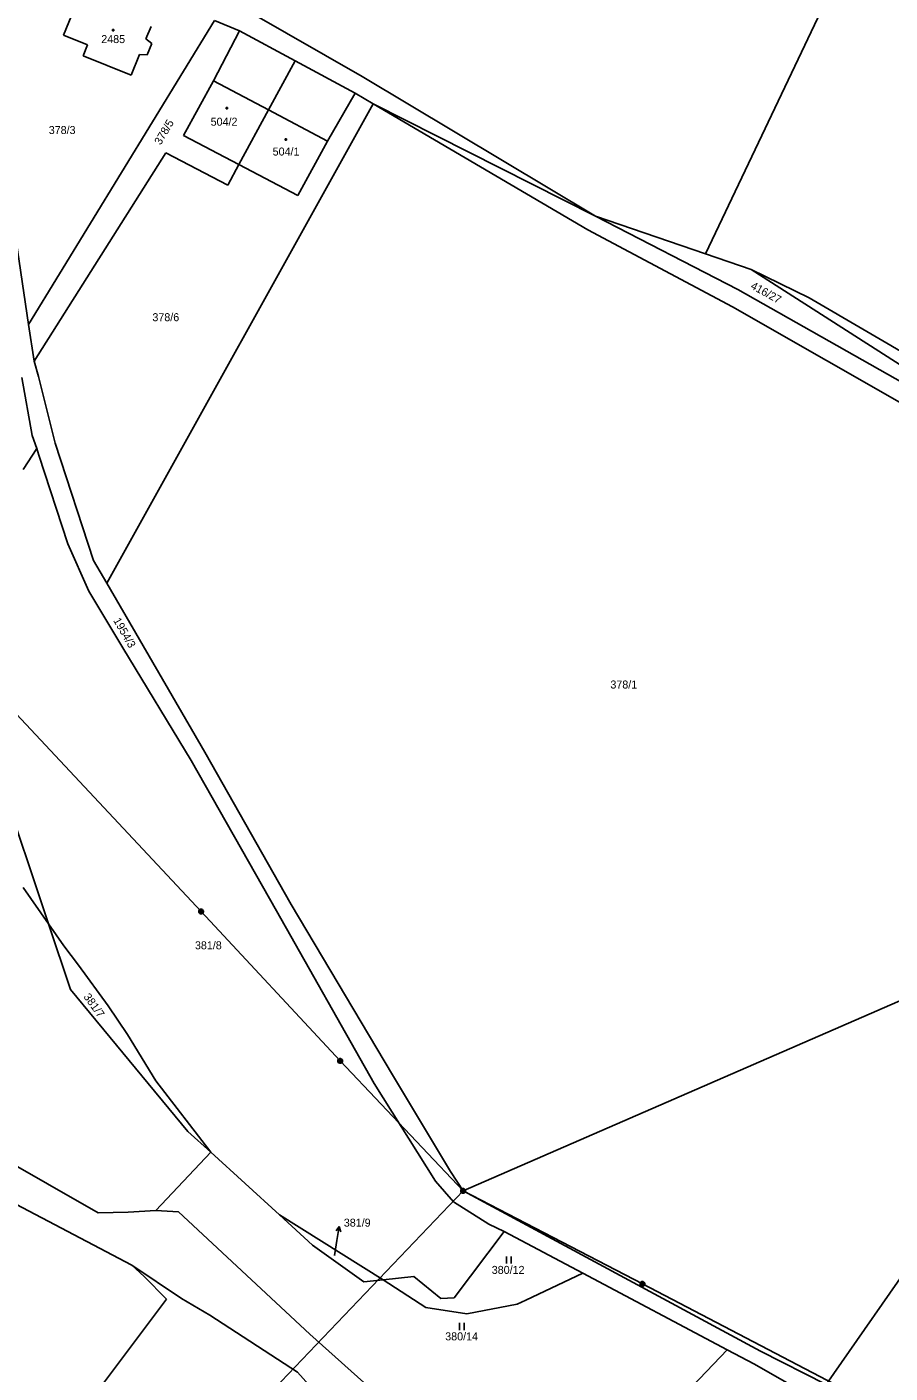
# Model space of a CAD drawing. Extents: x -795483 to -789093, y -1112258 to -1108741.
# Drawn here: x -791256 to -791072.7, y -1111421 to -1111135 of the extents above; entities that cross this region are included whole.
import ezdxf

# ---------------------------------------------------------------- set-up
doc = ezdxf.new("R2010")
doc.units = 0
for name, color, linetype in [('Komunikace', 7, 'Continuous'), ('Vrstva 1', 7, 'Continuous'), ('Vrstva 12', 7, 'Continuous'), ('Vrstva 14', 7, 'Continuous'), ('Vrstva 15', 7, 'Continuous'), ('Vrstva 16', 7, 'Continuous'), ('Vrstva 2', 7, 'Continuous'), ('Vrstva 23', 7, 'Continuous'), ('Vrstva 25', 7, 'Continuous'), ('Vrstva 26', 7, 'Continuous')]:
    doc.layers.add(name, color=color, linetype=linetype)

msp = doc.modelspace()

# ---------------------------------------------------------------- linework, layer by layer
at = {"layer": 'Komunikace'}
msp.add_line((-791190.72, -1111395.97), (-791190.21, -1111392.83), dxfattribs=at)
at = {"layer": 'Vrstva 1'}
for p, q in [((-791074.43, -1111104.38), (-791111.94, -1111183.21)), ((-791248.22, -1111136.74), (-791245.51, -1111130.02)), ((-791184.86, -1111145.52), (-791208.66, -1111131.87)), ((-791216.19, -1111133.64), (-791255.67, -1111198.2)), ((-791229.65, -1111134.89), (-791230.73, -1111137.53)), ((-791210.86, -1111135.85), (-791216.19, -1111133.64)), ((-791243.14, -1111138.81), (-791248.22, -1111136.74)), ((-791230.73, -1111137.53), (-791229.51, -1111138.56)), ((-791216.42, -1111146.44), (-791210.86, -1111135.85)), ((-791210.86, -1111135.85), (-791199.04, -1111142.21)), ((-791244.08, -1111141.12), (-791243.14, -1111138.81)), ((-791233.89, -1111145.25), (-791244.08, -1111141.12)), ((-791232.09, -1111140.86), (-791233.89, -1111145.25)), ((-791230.48, -1111140.95), (-791232.09, -1111140.86)), ((-791229.51, -1111138.56), (-791230.48, -1111140.95)), ((-791204.7, -1111152.64), (-791199.04, -1111142.21)), ((-791186.3, -1111149.07), (-791199.04, -1111142.21)), ((-791216.42, -1111146.44), (-791222.75, -1111158.04)), ((-791135.32, -1111175.19), (-791184.86, -1111145.52)), ((-791192.19, -1111159.25), (-791186.3, -1111149.07)), ((-791186.3, -1111149.07), (-791182.49, -1111151.31)), ((-791239.07, -1111253.15), (-791182.49, -1111151.31)), ((-791211, -1111164.24), (-791204.7, -1111152.64)), ((-791136.9, -1111178.11), (-791182.49, -1111151.31)), ((-791182.49, -1111151.31), (-791135.32, -1111175.19)), ((-791222.75, -1111158.04), (-791211, -1111164.24)), ((-791198.5, -1111170.84), (-791192.19, -1111159.25)), ((-791226.48, -1111161.73), (-791254.5, -1111206.04)), ((-791226.48, -1111161.73), (-791213.38, -1111168.64)), ((-791213.38, -1111168.64), (-791211, -1111164.24)), ((-791198.5, -1111170.84), (-791211, -1111164.24)), ((-791260.02, -1111168.91), (-791255.67, -1111198.2)), ((-791135.32, -1111175.19), (-791111.94, -1111183.21)), ((-791105.04, -1111190.8), (-791135.32, -1111175.19)), ((-791106.21, -1111194.45), (-791136.9, -1111178.11)), ((-791111.94, -1111183.21), (-791102.24, -1111186.54)), ((-791102.24, -1111186.54), (-791021.97, -1111237.91)), ((-791089.89, -1111192.52), (-791102.24, -1111186.54)), ((-791105.04, -1111190.8), (-791021.97, -1111237.91)), ((-791089.89, -1111192.52), (-791062.64, -1111208.5)), ((-790978.07, -1111267.64), (-791106.21, -1111194.45)), ((-791254.5, -1111206.04), (-791255.67, -1111198.2)), ((-791253.56, -1111209.24), (-791254.5, -1111206.04)), ((-791257.08, -1111209.51), (-791254.89, -1111221.77)), ((-791253.56, -1111209.24), (-791250, -1111223.46)), ((-791254.89, -1111221.77), (-791253.93, -1111224.59)), ((-791250, -1111223.46), (-791241.85, -1111248.35)), ((-791253.93, -1111224.59), (-791256.83, -1111229.05)), ((-791253.93, -1111224.59), (-791253.45, -1111225.98)), ((-791247.35, -1111244.82), (-791253.45, -1111225.98)), ((-791242.89, -1111254.85), (-791247.35, -1111244.82)), ((-791241.85, -1111248.35), (-791239.07, -1111253.15)), ((-791235.61, -1111266.91), (-791242.89, -1111254.85)), ((-791218.25, -1111289.08), (-791239.07, -1111253.15)), ((-791221.15, -1111290.83), (-791235.61, -1111266.91)), ((-790978.07, -1111267.64), (-791086.29, -1111423.39)), ((-791218.25, -1111289.08), (-791199.91, -1111321.4)), ((-791203.01, -1111322.81), (-791221.15, -1111290.83)), ((-791261.7, -1111294.84), (-791251.41, -1111325.54)), ((-791256.81, -1111317.81), (-791251.41, -1111325.54)), ((-791199.91, -1111321.4), (-791178.38, -1111357.65)), ((-791182.3, -1111359.44), (-791203.01, -1111322.81)), ((-791251.41, -1111325.54), (-791246.75, -1111339.46)), ((-791251.41, -1111325.54), (-791248.17, -1111330.19)), ((-791248.17, -1111330.19), (-791245.04, -1111334.3)), ((-791245.04, -1111334.3), (-791238.76, -1111342.96)), ((-791221.84, -1111369.64), (-791246.75, -1111339.46)), ((-791238.76, -1111342.96), (-791234.68, -1111349.05)), ((-791240.86, -1111386.95), (-791311.54, -1111346.61)), ((-791228.64, -1111358.86), (-791234.68, -1111349.05)), ((-791178.38, -1111357.65), (-791166.07, -1111378.12)), ((-791228.64, -1111358.86), (-791216.97, -1111374.08)), ((-791169.27, -1111380.2), (-791182.3, -1111359.44)), ((-791303.09, -1111361.64), (-791233.75, -1111398.07)), ((-791221.84, -1111369.64), (-791216.97, -1111374.08)), ((-791228.64, -1111386.41), (-791216.97, -1111374.08)), ((-791216.97, -1111374.08), (-791202.39, -1111387.39)), ((-791166.07, -1111378.12), (-791163.4, -1111382.28)), ((-791165.4, -1111384.58), (-791169.27, -1111380.2)), ((-791163.4, -1111382.28), (-791100.26, -1111416.33)), ((-791240.86, -1111386.95), (-791234.5, -1111386.82)), ((-791234.5, -1111386.82), (-791228.64, -1111386.41)), ((-791223.8, -1111386.74), (-791228.64, -1111386.41)), ((-791195.94, -1111412.7), (-791223.8, -1111386.74)), ((-791157.9, -1111389.32), (-791165.4, -1111384.58)), ((-791202.39, -1111387.39), (-791195.36, -1111393.81)), ((-791202.39, -1111387.39), (-791180.36, -1111401.15)), ((-791154.67, -1111390.91), (-791157.9, -1111389.32)), ((-791165.32, -1111405.01), (-791154.67, -1111390.91)), ((-791137.95, -1111399.78), (-791154.67, -1111390.91)), ((-791184.48, -1111401.58), (-791195.36, -1111393.81)), ((-791233.75, -1111398.07), (-791223.15, -1111405.11)), ((-791231.14, -1111400.44), (-791233.75, -1111398.07)), ((-791226.36, -1111405.27), (-791231.14, -1111400.44)), ((-791180.36, -1111401.15), (-791184.48, -1111401.58)), ((-791173.84, -1111400.47), (-791180.36, -1111401.15)), ((-791180.36, -1111401.15), (-791171.29, -1111407.04)), ((-791168.14, -1111405.11), (-791173.84, -1111400.47)), ((-791150.05, -1111405.48), (-791137.95, -1111399.78)), ((-791107.32, -1111416.04), (-791137.95, -1111399.78)), ((-791226.36, -1111405.27), (-791241.86, -1111425.96)), ((-791223.15, -1111405.11), (-791217.17, -1111408.69)), ((-791162.58, -1111408.42), (-791171.29, -1111407.04)), ((-791165.32, -1111405.01), (-791168.14, -1111405.11)), ((-791162.58, -1111408.42), (-791151.94, -1111406.33)), ((-791151.94, -1111406.33), (-791150.05, -1111405.48)), ((-791217.17, -1111408.69), (-791198.54, -1111420.77)), ((-791181.78, -1111425.37), (-791195.94, -1111412.7)), ((-791117.65, -1111426.9), (-791107.32, -1111416.04)), ((-791101.54, -1111419.11), (-791107.32, -1111416.04)), ((-791100.26, -1111416.33), (-791086.29, -1111423.39)), ((-791198.54, -1111420.77), (-791181.14, -1111440.28)), ((-791089.76, -1111425.84), (-791101.54, -1111419.11))]:
    msp.add_line(p, q, dxfattribs=at)
at = {"layer": 'Vrstva 12'}
for p, q in [((-791279.28, -1111258.5), (-791219.02, -1111322.91)), ((-791219.02, -1111322.91), (-791189.49, -1111354.67)), ((-791163.4, -1111382.28), (-791065.97, -1111339.83)), ((-791189.49, -1111354.67), (-791163.4, -1111382.28)), ((-791220.41, -1111441.96), (-791163.4, -1111382.28)), ((-791163.4, -1111382.28), (-791125.33, -1111402.05)), ((-791125.33, -1111402.05), (-791084.57, -1111423.36))]:
    msp.add_line(p, q, dxfattribs=at)
at = {"layer": 'Vrstva 16'}
for p, q in [((-791189.72, -1111389.87), (-791190.38, -1111390.77)), ((-791190.21, -1111392.83), (-791189.72, -1111389.87)), ((-791189.72, -1111389.87), (-791189.39, -1111390.94))]:
    msp.add_line(p, q, dxfattribs=at)
at = {"layer": 'Vrstva 2'}
for p in [(-791216.42, -1111146.44), (-791192.19, -1111159.25)]:
    msp.add_line(p, (-791204.7, -1111152.64), dxfattribs=at)
at = {"layer": 'Vrstva 23'}
for p, q in [((-791154.19, -1111397.71), (-791154.19, -1111396.21)), ((-791153.19, -1111396.21), (-791153.19, -1111397.71)), ((-791164.14, -1111411.83), (-791164.14, -1111410.33)), ((-791163.14, -1111410.33), (-791163.14, -1111411.83))]:
    msp.add_line(p, q, dxfattribs=at)
at = {"layer": 'Vrstva 25'}
for p, q in [((-791237.83, -1111135.53), (-791237.53, -1111135.53)), ((-791237.83, -1111135.83), (-791237.83, -1111135.53)), ((-791237.53, -1111135.53), (-791237.53, -1111135.83)), ((-791237.53, -1111135.83), (-791237.83, -1111135.83)), ((-791213.72, -1111152.12), (-791213.42, -1111152.12)), ((-791213.72, -1111152.42), (-791213.72, -1111152.12)), ((-791213.42, -1111152.42), (-791213.72, -1111152.42)), ((-791213.42, -1111152.12), (-791213.42, -1111152.42)), ((-791201.2, -1111158.78), (-791200.9, -1111158.78)), ((-791201.2, -1111159.08), (-791201.2, -1111158.78)), ((-791200.9, -1111159.08), (-791201.2, -1111159.08)), ((-791200.9, -1111158.78), (-791200.9, -1111159.08))]:
    msp.add_line(p, q, dxfattribs=at)
at = {"layer": 'Vrstva 26'}
for p, q in [((-791219.52, -1111322.81), (-791219.42, -1111322.61)), ((-791219.52, -1111323.01), (-791219.52, -1111322.81)), ((-791219.42, -1111323.21), (-791219.52, -1111323.01)), ((-791219.42, -1111322.61), (-791219.32, -1111322.51)), ((-791219.32, -1111323.31), (-791219.42, -1111323.21)), ((-791219.32, -1111322.51), (-791219.12, -1111322.41)), ((-791219.32, -1111322.71), (-791219.32, -1111323.11)), ((-791219.32, -1111323.11), (-791219.12, -1111323.21)), ((-791219.12, -1111323.41), (-791219.32, -1111323.31)), ((-791219.12, -1111322.41), (-791218.92, -1111322.41)), ((-791219.12, -1111323.21), (-791219.12, -1111322.61)), ((-791219.12, -1111322.61), (-791218.92, -1111322.61)), ((-791218.92, -1111323.41), (-791219.12, -1111323.41)), ((-791218.92, -1111322.41), (-791218.72, -1111322.51)), ((-791218.92, -1111322.61), (-791218.92, -1111323.21)), ((-791218.92, -1111323.21), (-791218.72, -1111323.11)), ((-791218.72, -1111323.31), (-791218.92, -1111323.41)), ((-791218.72, -1111322.51), (-791218.62, -1111322.61)), ((-791218.72, -1111323.11), (-791218.72, -1111322.71)), ((-791218.62, -1111323.21), (-791218.72, -1111323.31)), ((-791218.62, -1111322.61), (-791218.52, -1111322.81)), ((-791218.52, -1111323.01), (-791218.62, -1111323.21)), ((-791218.52, -1111322.81), (-791218.52, -1111323.01)), ((-791189.99, -1111354.57), (-791189.89, -1111354.37)), ((-791189.99, -1111354.77), (-791189.99, -1111354.57)), ((-791189.89, -1111354.97), (-791189.99, -1111354.77)), ((-791189.89, -1111354.37), (-791189.79, -1111354.27)), ((-791189.79, -1111355.07), (-791189.89, -1111354.97)), ((-791189.79, -1111354.27), (-791189.59, -1111354.17)), ((-791189.79, -1111354.47), (-791189.79, -1111354.87)), ((-791189.79, -1111354.87), (-791189.59, -1111354.97)), ((-791189.59, -1111355.17), (-791189.79, -1111355.07)), ((-791189.59, -1111354.17), (-791189.39, -1111354.17)), ((-791189.59, -1111354.97), (-791189.59, -1111354.37)), ((-791189.59, -1111354.37), (-791189.39, -1111354.37)), ((-791189.39, -1111355.17), (-791189.59, -1111355.17)), ((-791189.39, -1111354.17), (-791189.19, -1111354.27)), ((-791189.39, -1111354.37), (-791189.39, -1111354.97)), ((-791189.39, -1111354.97), (-791189.19, -1111354.87)), ((-791189.19, -1111355.07), (-791189.39, -1111355.17)), ((-791189.19, -1111354.27), (-791189.09, -1111354.37)), ((-791189.19, -1111354.87), (-791189.19, -1111354.47)), ((-791189.09, -1111354.97), (-791189.19, -1111355.07)), ((-791189.09, -1111354.37), (-791188.99, -1111354.57)), ((-791188.99, -1111354.77), (-791189.09, -1111354.97)), ((-791188.99, -1111354.57), (-791188.99, -1111354.77)), ((-791163.9, -1111382.18), (-791163.8, -1111381.98)), ((-791163.9, -1111382.38), (-791163.9, -1111382.18)), ((-791163.8, -1111382.58), (-791163.9, -1111382.38)), ((-791163.8, -1111381.98), (-791163.7, -1111381.88)), ((-791163.7, -1111382.68), (-791163.8, -1111382.58)), ((-791163.7, -1111381.88), (-791163.5, -1111381.78)), ((-791163.7, -1111382.08), (-791163.7, -1111382.48)), ((-791163.7, -1111382.48), (-791163.5, -1111382.58)), ((-791163.5, -1111382.78), (-791163.7, -1111382.68)), ((-791163.5, -1111381.78), (-791163.3, -1111381.78)), ((-791163.5, -1111382.58), (-791163.5, -1111381.98)), ((-791163.5, -1111381.98), (-791163.3, -1111381.98)), ((-791163.3, -1111382.78), (-791163.5, -1111382.78)), ((-791163.3, -1111381.78), (-791163.1, -1111381.88)), ((-791163.3, -1111381.98), (-791163.3, -1111382.58)), ((-791163.3, -1111382.58), (-791163.1, -1111382.48)), ((-791163.1, -1111382.68), (-791163.3, -1111382.78)), ((-791163.1, -1111381.88), (-791163, -1111381.98)), ((-791163.1, -1111382.48), (-791163.1, -1111382.08)), ((-791163, -1111382.58), (-791163.1, -1111382.68)), ((-791163, -1111381.98), (-791162.9, -1111382.18)), ((-791162.9, -1111382.38), (-791163, -1111382.58)), ((-791162.9, -1111382.18), (-791162.9, -1111382.38)), ((-791125.63, -1111401.65), (-791125.43, -1111401.55)), ((-791125.43, -1111401.55), (-791125.23, -1111401.55)), ((-791125.23, -1111401.55), (-791125.03, -1111401.65)), ((-791125.83, -1111401.95), (-791125.73, -1111401.75)), ((-791125.83, -1111402.15), (-791125.83, -1111401.95)), ((-791125.73, -1111402.35), (-791125.83, -1111402.15)), ((-791125.73, -1111401.75), (-791125.63, -1111401.65)), ((-791125.63, -1111402.45), (-791125.73, -1111402.35)), ((-791125.63, -1111401.85), (-791125.63, -1111402.25)), ((-791125.63, -1111402.25), (-791125.43, -1111402.35)), ((-791125.43, -1111402.55), (-791125.63, -1111402.45)), ((-791125.43, -1111402.35), (-791125.43, -1111401.75)), ((-791125.43, -1111401.75), (-791125.23, -1111401.75)), ((-791125.23, -1111402.55), (-791125.43, -1111402.55)), ((-791125.23, -1111401.75), (-791125.23, -1111402.35)), ((-791125.23, -1111402.35), (-791125.03, -1111402.25)), ((-791125.03, -1111402.45), (-791125.23, -1111402.55)), ((-791125.03, -1111401.65), (-791124.93, -1111401.75)), ((-791125.03, -1111402.25), (-791125.03, -1111401.85)), ((-791124.93, -1111402.35), (-791125.03, -1111402.45)), ((-791124.93, -1111401.75), (-791124.83, -1111401.95)), ((-791124.83, -1111402.15), (-791124.93, -1111402.35)), ((-791124.83, -1111401.95), (-791124.83, -1111402.15))]:
    msp.add_line(p, q, dxfattribs=at)

# ---------------------------------------------------------------- texts
at = {"layer": 'Vrstva 14'}
for s, rotation, p in [('378/5', 59.4608, (-791227.61, -1111160.21)), ('416/27', 331.0422, (-791102.51, -1111190.5)), ('1954/3', 299.8782, (-791237.73, -1111261.09)), ('381/7', 305.6764, (-791244.08, -1111341.04))]:
    msp.add_text(s, height=1.7, rotation=rotation, dxfattribs=at).set_placement(p)
for s, height, p in [('378/3', 1.7, (-791251.37, -1111157.76)), ('378/6', 1.7, (-791229.36, -1111197.52)), ('378/1', 1.7, (-791132.12, -1111275.55)), ('381/8', 1.7, (-791220.33, -1111330.95)), ('381/9', 0.1, (-791190.72, -1111395.97)), ('380/12', 1.7, (-791157.31, -1111399.91)), ('380/14', 1.7, (-791167.19, -1111414.03))]:
    msp.add_text(s, height=height, dxfattribs=at).set_placement(p)
at = {"layer": 'Vrstva 15'}
for s, p in [('2485', (-791240.22, -1111138.44)), ('504/2', (-791216.99, -1111155.99)), ('504/1', (-791203.83, -1111162.33))]:
    msp.add_text(s, height=1.7, dxfattribs=at).set_placement(p)
at = {"layer": 'Vrstva 16'}
msp.add_text('381/9', height=1.7, dxfattribs=at).set_placement((-791188.72, -1111389.87))

doc.saveas('drawing.dxf')
